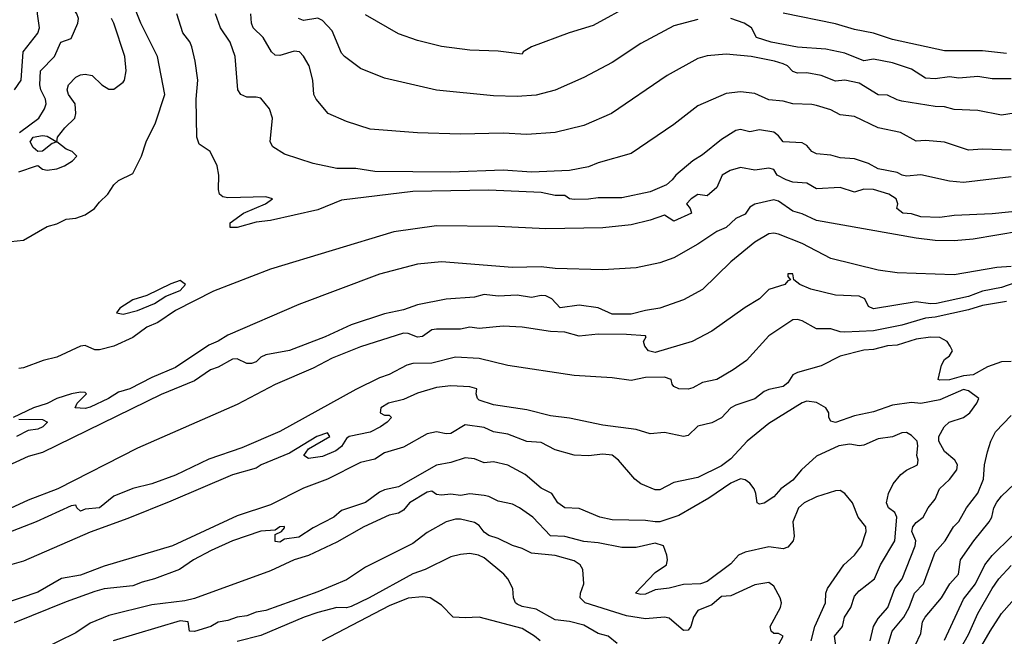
# Model space of a CAD drawing. Header units: metres. Extents: x -46681 to -43747, y -240911 to -237677.
# Tile 857 of 1056: x -44327 to -44223, y -239416 to -239351. Entities that reach past the tile are written whole.
import ezdxf

# ---------------------------------------------------------------- set-up
doc = ezdxf.new("R2010")
doc.units = ezdxf.units.M
doc.layers.add('CONTOUR_INDEX', color=1, linetype='Continuous')
doc.layers.add('CONTOUR_INTER', color=3, linetype='Continuous')

msp = doc.modelspace()

# ---------------------------------------------------------------- linework, layer by layer
at = {"layer": 'CONTOUR_INDEX'}
for points, elevation in [([(-44326.53, -239363.02), (-44324.49, -239361.52), (-44323.89, -239360.52), (-44323.73, -239360.02), (-44323.79, -239359.52), (-44324.27, -239358.52), (-44324.38, -239358.02), (-44324.3, -239356.52), (-44322.83, -239355.02), (-44322.17, -239353.52), (-44321.1, -239353.14), (-44320.39, -239351.52), (-44320.31, -239351.02), (-44320.47, -239350.52), (-44321.15, -239349.52), (-44321.43, -239348.02), (-44322.96, -239346.02), (-44323.39, -239345.02), (-44324.05, -239344.02), (-44324.62, -239342.52), (-44324.82, -239341.52), (-44326.1, -239338.72), (-44329.43, -239333.02)], 110), ([(-44219.1, -239360.58), (-44223.1, -239361.19), (-44225.6, -239360.72), (-44228.1, -239360.59), (-44229.1, -239360.33), (-44230.1, -239360.3), (-44233.6, -239359.71), (-44234.1, -239359.59), (-44235.1, -239359.08), (-44236.1, -239359.05), (-44238.1, -239357.82), (-44239.6, -239357.5), (-44240.6, -239357.63), (-44242.1, -239357.04), (-44243.6, -239356.75), (-44244.6, -239356.77), (-44245.1, -239356.6), (-44245.64, -239356.02), (-44246.1, -239355.78), (-44247.03, -239355.52), (-44249.46, -239355.02), (-44252.1, -239354.79), (-44254.1, -239354.97), (-44255.1, -239355.23), (-44258.33, -239357.02), (-44264.18, -239361.02), (-44267.1, -239362.3), (-44270.1, -239363.02), (-44273.1, -239363.24), (-44275.6, -239363.1), (-44280.1, -239363.2), (-44284.6, -239363.06), (-44289.6, -239362.66), (-44292.1, -239361.86), (-44294.01, -239361.02), (-44295.3, -239359.52), (-44295.54, -239359.02), (-44295.63, -239357.52), (-44296.03, -239356.02), (-44296.6, -239355), (-44297.05, -239354.52), (-44297.6, -239354.45), (-44299.1, -239354.92), (-44299.6, -239354.88), (-44300, -239354.52), (-44300.85, -239353.02), (-44301.92, -239352.02), (-44302.11, -239351.52), (-44302.15, -239350.52)], 115), ([(-44222.1, -239377.12), (-44223.6, -239377.22), (-44228.1, -239377.99), (-44234.1, -239377.81), (-44236.1, -239377.51), (-44241.1, -239376.28), (-44244.1, -239374.72), (-44246.6, -239373.72), (-44247.1, -239373.63), (-44247.6, -239373.7), (-44249.1, -239374.56), (-44251.6, -239376.64), (-44254.6, -239379.55), (-44256.6, -239380.65), (-44259.1, -239381.51), (-44260.6, -239381.75), (-44262.1, -239382.16), (-44264.1, -239382.14), (-44265.6, -239381.49), (-44267.6, -239381.18), (-44269.6, -239381.47), (-44270.48, -239380.52), (-44271.1, -239380.22), (-44271.6, -239380.18), (-44272.6, -239380.39), (-44274.1, -239380.16), (-44276.1, -239380.25), (-44277.6, -239380.07), (-44278.6, -239380.35), (-44281.6, -239380.57), (-44284.6, -239381.16), (-44286.1, -239381.68), (-44288.1, -239382.12), (-44291.6, -239383.25), (-44294.34, -239384.52), (-44298.1, -239385.96), (-44300.6, -239386.44), (-44301.1, -239386.68), (-44301.6, -239387.16), (-44302.1, -239387.35), (-44302.6, -239387.33), (-44303.6, -239386.84), (-44304.1, -239386.89), (-44305.6, -239387.74), (-44306.42, -239388.02), (-44308.1, -239389.17), (-44311.6, -239390.61), (-44324.1, -239396.69), (-44325.6, -239397.12), (-44329.1, -239398.71)], 110), ([(-44240.54, -239417.02), (-44240.68, -239416.02), (-44239.85, -239415.02), (-44239.63, -239414.02), (-44238.96, -239413.02), (-44238.6, -239411.84), (-44238.1, -239411.25), (-44236.47, -239410.02), (-44235.85, -239408.52), (-44234.34, -239406.02), (-44234.12, -239403.52), (-44234.36, -239403.02), (-44235, -239402.52), (-44235.23, -239402.02), (-44235.01, -239401.02), (-44234.53, -239400.02), (-44233.72, -239399.02), (-44233.1, -239398.56), (-44231.95, -239398.02), (-44231.89, -239397.52), (-44232.03, -239397.02), (-44231.92, -239396.02), (-44231.99, -239395.52), (-44232.6, -239394.9), (-44233.1, -239394.6), (-44233.6, -239394.65), (-44234.6, -239395.04), (-44236.1, -239395.25), (-44237.6, -239395.93), (-44238.1, -239396.01), (-44239.1, -239395.83), (-44240.24, -239396.02), (-44242.6, -239397.09), (-44244.17, -239398.52), (-44245.1, -239399.62), (-44246.35, -239400.52), (-44247.1, -239401.38), (-44248.1, -239402.04), (-44248.6, -239402.15), (-44248.85, -239402.02), (-44248.98, -239401.02), (-44249.17, -239400.52), (-44249.6, -239399.94), (-44250.1, -239399.59), (-44250.6, -239399.49), (-44251.6, -239399.95), (-44253.94, -239401.52), (-44257.1, -239403.33), (-44259.1, -239404.01), (-44259.6, -239404.01), (-44260.6, -239403.87), (-44264.1, -239403.8), (-44265.4, -239403.52), (-44267.6, -239402.6), (-44269.1, -239402.54), (-44269.84, -239402.02), (-44270.46, -239401.02), (-44271.6, -239400.45), (-44273.28, -239399.02), (-44275.1, -239398.05), (-44276.6, -239397.69), (-44277.6, -239397.78), (-44278.6, -239397.37), (-44279.6, -239397.27), (-44281.1, -239397.77), (-44282.6, -239398.04), (-44286.6, -239400.32), (-44288.1, -239400.65), (-44288.6, -239400.88), (-44290.1, -239401.96), (-44292.6, -239402.8), (-44293.41, -239403.52), (-44295.6, -239404.63), (-44297.1, -239405.63), (-44298.6, -239405.83), (-44299.1, -239406.14), (-44299.6, -239406.06), (-44299.6, -239405.34), (-44298.95, -239405.02), (-44298.6, -239404.64), (-44298.6, -239404.48), (-44299.1, -239404.52), (-44299.6, -239404.87), (-44301.1, -239405), (-44304.09, -239406.02), (-44306.35, -239407.02), (-44308.21, -239408.02), (-44309.68, -239409.02), (-44312.3, -239410.02), (-44313.6, -239410.34), (-44314.6, -239410.74), (-44317.6, -239411.07), (-44318.6, -239411.32), (-44321.6, -239412.41), (-44327.1, -239414.64)], 105), ([(-44227.83, -239418.02), (-44226.6, -239415.87), (-44225.6, -239413.65), (-44224.1, -239411.02), (-44223.4, -239410.02), (-44222.1, -239408.6)], 110)]:
    msp.add_lwpolyline(points, dxfattribs=dict(at, elevation=elevation))
at = {"layer": 'CONTOUR_INTER'}
for points, elevation in [([(-44327.05, -239358.52), (-44326.35, -239357.52), (-44326.14, -239354.52), (-44324.6, -239352.57), (-44324.43, -239352.02), (-44324.64, -239350.52), (-44324.63, -239349.52), (-44324.71, -239349.02), (-44325.27, -239348.02), (-44326.82, -239344.02)], 109), ([(-44328.1, -239374.58), (-44326.1, -239374.34), (-44323.6, -239372.91), (-44322.6, -239372.62), (-44321.6, -239372.13), (-44320.6, -239372.05), (-44319.6, -239371.69), (-44318.61, -239371.02), (-44318.1, -239370.34), (-44317.22, -239369.52), (-44316.6, -239368.52), (-44316.1, -239368.07), (-44314.6, -239367.35), (-44313.67, -239365.52), (-44313.17, -239364.02), (-44312.19, -239362.02), (-44311.23, -239359.02), (-44311.98, -239355.02), (-44313.75, -239351.52), (-44315.73, -239346.52)], 112), ([(-44262, -239349.52), (-44266.1, -239351.75), (-44268.64, -239352.52), (-44272.59, -239354.02), (-44273.5, -239354.52), (-44273.6, -239354.78), (-44276.1, -239354.46), (-44279.1, -239354.36), (-44282.1, -239353.98), (-44284.6, -239353.35), (-44286.6, -239352.63), (-44290.1, -239350.65)], 117), ([(-44222.1, -239367.69), (-44227.1, -239368.3), (-44228.6, -239368.13), (-44231.6, -239367.48), (-44233.1, -239367.62), (-44233.56, -239367.52), (-44234.1, -239367.25), (-44236.1, -239366.86), (-44237.1, -239366.3), (-44238.6, -239365.79), (-44240.1, -239365.69), (-44241.1, -239365.4), (-44242.6, -239365.27), (-44243.09, -239365.02), (-44243.6, -239364.4), (-44244.1, -239364.1), (-44246.1, -239364), (-44246.6, -239363.36), (-44247.1, -239362.99), (-44248.6, -239362.73), (-44249.6, -239362.95), (-44250.6, -239362.7), (-44251.1, -239362.8), (-44252.6, -239363.76), (-44254.6, -239365.38), (-44255.63, -239366.02), (-44257.41, -239367.52), (-44257.79, -239368.02), (-44258.39, -239368.52), (-44260.1, -239369.27), (-44263.1, -239369.9), (-44265.6, -239369.89), (-44266.6, -239370.05), (-44268.1, -239370.06), (-44268.6, -239370), (-44269.1, -239369.66), (-44270.1, -239369.64), (-44271.6, -239369.35), (-44277.1, -239369.09), (-44285.1, -239369.24), (-44292.6, -239370.14), (-44295.1, -239371.18), (-44300.1, -239372.3), (-44301.6, -239372.45), (-44303.6, -239373.03), (-44304.34, -239373.02), (-44304.34, -239372.52), (-44302.93, -239371.52), (-44300.63, -239370.52), (-44299.88, -239370.02), (-44300.6, -239369.78), (-44304.6, -239369.89), (-44305.1, -239369.78), (-44305.45, -239369.52), (-44305.57, -239369.02), (-44305.53, -239367.52), (-44305.72, -239366.52), (-44306.46, -239365.02), (-44307.6, -239364.24), (-44307.86, -239363.52), (-44307.91, -239359.52), (-44307.75, -239357.52), (-44308.02, -239355.52), (-44308.39, -239354.02), (-44308.6, -239353.47), (-44309.33, -239352.52), (-44309.96, -239350.52)], 113), ([(-44222.1, -239364.87), (-44225.1, -239364.76), (-44226.6, -239364.88), (-44229.1, -239364.05), (-44231.1, -239363.85), (-44232.1, -239363.92), (-44233.76, -239363.02), (-44236.1, -239362.53), (-44238.6, -239361.35), (-44240.1, -239361.17), (-44241.1, -239360.63), (-44242.6, -239360.19), (-44243.1, -239360.06), (-44245.1, -239360), (-44246.1, -239359.71), (-44247.6, -239359.59), (-44249.1, -239358.9), (-44250.6, -239358.74), (-44252.1, -239358.91), (-44255.1, -239360.22), (-44257.6, -239362.18), (-44262.1, -239365.25), (-44265.6, -239366.23), (-44266.6, -239366.62), (-44268.6, -239367.03), (-44272.6, -239367.19), (-44275.6, -239367), (-44281.1, -239367.19), (-44289.1, -239367.13), (-44291.1, -239366.8), (-44293.1, -239366.81), (-44295.6, -239366.28), (-44298.6, -239365.29), (-44299.86, -239364.52), (-44300.13, -239364.02), (-44299.88, -239361.52), (-44300.18, -239360.52), (-44301.1, -239359.42), (-44301.6, -239359.29), (-44302.6, -239359.29), (-44303.2, -239359.02), (-44303.54, -239358.52), (-44303.81, -239355.02), (-44304.35, -239353.52), (-44305.34, -239352.02), (-44305.89, -239350.52)], 114), ([(-44222.6, -239354.71), (-44225.1, -239354.42), (-44229.1, -239354.43), (-44234.6, -239353.23), (-44236.6, -239352.56), (-44238.6, -239352.19), (-44240.6, -239351.58), (-44246.1, -239350.47)], 117), ([(-44326.6, -239367.15), (-44324.73, -239366.52), (-44324.6, -239366.49), (-44324.1, -239366.88), (-44323.6, -239367), (-44322.6, -239366.83), (-44321.8, -239366.52), (-44320.95, -239366.02), (-44320.48, -239365.52), (-44320.97, -239365.02), (-44321.6, -239364.77), (-44322.59, -239364.02), (-44322.52, -239363.52), (-44321.74, -239362.52), (-44320.71, -239361.52), (-44320.58, -239361.02), (-44320.66, -239360.02), (-44321.36, -239359.02), (-44321.5, -239358.52), (-44321.36, -239358.02), (-44320.6, -239357.2), (-44320.1, -239356.96), (-44319.6, -239356.89), (-44318.86, -239357.02), (-44317.87, -239358.02), (-44317.1, -239358.45), (-44316.6, -239358.46), (-44315.6, -239357.74), (-44315.46, -239357.52), (-44315.29, -239356.52), (-44315.44, -239355.02), (-44316.59, -239351.52), (-44316.83, -239351.02)], 111), ([(-44255.1, -239351.13), (-44257.6, -239351.78), (-44261.1, -239353.64), (-44264.1, -239355.64), (-44267.1, -239357.24), (-44270.1, -239358.58), (-44272.1, -239359.1), (-44274.1, -239359.25), (-44276.6, -239359.18), (-44282.6, -239358.57), (-44288.1, -239357.29), (-44290.6, -239356.3), (-44292.29, -239355.02), (-44292.6, -239354.66), (-44293.6, -239352.32), (-44294.6, -239351.23), (-44295.1, -239350.98), (-44296.6, -239351.23), (-44297.14, -239351.02)], 116), ([(-44222.1, -239357.38), (-44224.1, -239357.39), (-44225.6, -239357.12), (-44227.6, -239357.31), (-44228.6, -239357.15), (-44230.1, -239357.39), (-44231.1, -239357.3), (-44232.6, -239356.34), (-44234.6, -239355.68), (-44236.6, -239355.32), (-44237.6, -239355.49), (-44239.6, -239354.67), (-44241.6, -239354.26), (-44244.6, -239354.04), (-44247.38, -239353.52), (-44248.91, -239353.02), (-44249.45, -239352.02), (-44250.2, -239351.52), (-44251.6, -239351.03)], 116), ([(-44325.1, -239363.52), (-44324.1, -239363.33), (-44323.6, -239363.41), (-44322.61, -239364.02), (-44323.1, -239364.19), (-44324.1, -239364.99), (-44324.6, -239365.01), (-44325.1, -239364.6), (-44325.41, -239364.02), (-44325.1, -239363.52)], 111), ([(-44218.6, -239371.01), (-44224.1, -239371.6), (-44228.1, -239371.76), (-44229.6, -239371.98), (-44231.6, -239371.89), (-44232.6, -239371.59), (-44233.49, -239371.52), (-44234.15, -239371.02), (-44234.04, -239370.52), (-44234.2, -239370.02), (-44234.99, -239369.52), (-44236.59, -239369.02), (-44237.6, -239369), (-44238.6, -239369.3), (-44240.1, -239368.8), (-44242.6, -239368.96), (-44243.6, -239368.37), (-44245.1, -239368.24), (-44245.8, -239368.02), (-44246.72, -239367.52), (-44247.1, -239366.93), (-44247.6, -239366.79), (-44249.1, -239366.97), (-44250.6, -239366.69), (-44251.67, -239367.02), (-44252.53, -239367.52), (-44253.1, -239368.81), (-44254.1, -239369.69), (-44255.1, -239369.55), (-44255.8, -239370.02), (-44256.28, -239370.52), (-44255.88, -239371.02), (-44255.76, -239371.52), (-44257.6, -239372.34), (-44258.6, -239371.73), (-44260.1, -239372.26), (-44262.1, -239372.75), (-44265.1, -239373.06), (-44271.1, -239373.15), (-44276.1, -239372.9), (-44282.6, -239372.85), (-44287.1, -239373.47), (-44300.1, -239377.4), (-44306.1, -239379.71), (-44310.1, -239381.77), (-44311.95, -239383.02), (-44313.1, -239383.53), (-44314.6, -239384.6), (-44316.6, -239385.51), (-44318.1, -239385.89), (-44318.6, -239385.9), (-44319.6, -239385.43), (-44320.1, -239385.51), (-44322.6, -239386.68), (-44324.04, -239387.02), (-44326.1, -239387.8), (-44326.6, -239387.87)], 112), ([(-44221.1, -239373.42), (-44226.1, -239374.26), (-44228.1, -239374.41), (-44230.1, -239374.38), (-44232.1, -239374.14), (-44242.6, -239372.27), (-44244.1, -239371.58), (-44245.1, -239371.31), (-44246.6, -239370.25), (-44247.1, -239370.1), (-44249.1, -239370.56), (-44249.6, -239370.87), (-44250.1, -239371.63), (-44251.1, -239372.08), (-44252.1, -239373.01), (-44253.1, -239373.43), (-44255.1, -239374.78), (-44257.6, -239376.22), (-44259.1, -239376.75), (-44261.6, -239377.28), (-44265.1, -239377.47), (-44270.1, -239377.33), (-44271.6, -239377.17), (-44274.6, -239377.22), (-44282.1, -239376.64), (-44284.6, -239376.88), (-44288.6, -239377.93), (-44297.1, -239381.12), (-44304.6, -239384.34), (-44305.6, -239384.98), (-44306.6, -239385.42), (-44310.1, -239387.75), (-44312.6, -239388.81), (-44314.92, -239390.02), (-44316.1, -239390.36), (-44317.14, -239391.02), (-44319.1, -239391.94), (-44319.6, -239392.06), (-44320.66, -239392.02), (-44320.45, -239391.52), (-44319.47, -239390.52), (-44319.6, -239390.4), (-44320.1, -239390.37), (-44321.06, -239390.52), (-44322.6, -239391.02), (-44323.6, -239391.55), (-44325.06, -239392.02), (-44327.18, -239393.02)], 111), ([(-44221.6, -239378.82), (-44223.1, -239379.34), (-44225.1, -239379.71), (-44226.6, -239380.3), (-44229.95, -239381.02), (-44230.6, -239381.06), (-44232.1, -239380.86), (-44236.6, -239381.58), (-44237.1, -239381.32), (-44237.52, -239380.52), (-44238.1, -239380.24), (-44240.6, -239380.13), (-44243.2, -239379.52), (-44244.34, -239379.02), (-44244.97, -239378.52), (-44245.1, -239377.91), (-44245.6, -239377.89), (-44245.6, -239378.19), (-44245.32, -239378.52), (-44245.6, -239378.63), (-44245.93, -239379.02), (-44247.6, -239379.55), (-44248.58, -239380.52), (-44250.1, -239381.43), (-44253.6, -239383.95), (-44255.68, -239385.02), (-44259.6, -239386.17), (-44260.29, -239386.02), (-44260.66, -239385.52), (-44260.8, -239385.02), (-44260.53, -239384.52), (-44260.6, -239384.44), (-44262.6, -239384.27), (-44265.6, -239384.25), (-44267.6, -239384.47), (-44269.1, -239384.04), (-44270.6, -239383.96), (-44273.6, -239383.5), (-44275.6, -239383.4), (-44278.1, -239383.66), (-44279.1, -239383.5), (-44280.1, -239383.72), (-44282.6, -239383.72), (-44283.1, -239383.81), (-44284.1, -239384.49), (-44284.6, -239384.58), (-44285.6, -239384.19), (-44286.1, -239384.15), (-44290.6, -239385.58), (-44293.6, -239386.78), (-44295.6, -239387.82), (-44299.6, -239389.54), (-44303.6, -239391.67), (-44314.1, -239396.25), (-44322.5, -239400.52), (-44325.6, -239401.73), (-44328.41, -239403.02)], 109), ([(-44310.6, -239378.96), (-44313.1, -239380.19), (-44314.6, -239380.64), (-44315.95, -239381.52), (-44316.3, -239382.02), (-44315.6, -239382.15), (-44314.1, -239381.77), (-44312.3, -239381.02), (-44311.1, -239380.25), (-44309.6, -239379.64), (-44309.04, -239379.02), (-44309.6, -239378.61), (-44310.6, -239378.96)], 112), ([(-44222.6, -239380.81), (-44225.1, -239381.22), (-44226.6, -239381.68), (-44230.1, -239382.46), (-44231.1, -239382.56), (-44233.6, -239383.29), (-44236.6, -239383.91), (-44239.6, -239384.03), (-44240.1, -239384), (-44241.1, -239383.69), (-44242.6, -239383.7), (-44244.1, -239382.84), (-44244.6, -239382.7), (-44245.1, -239382.73), (-44247.6, -239384.41), (-44249.97, -239387.02), (-44251.36, -239388.02), (-44253.1, -239389.02), (-44254.6, -239389.33), (-44255.6, -239389.91), (-44256.1, -239390.05), (-44257.1, -239389.99), (-44257.6, -239389.75), (-44257.8, -239389.52), (-44257.91, -239389.02), (-44258.6, -239388.78), (-44260.6, -239388.82), (-44262.1, -239389.14), (-44264.1, -239388.83), (-44268.1, -239388.61), (-44275.1, -239387.55), (-44278.1, -239386.81), (-44280.6, -239386.68), (-44283.1, -239387.29), (-44285.1, -239387.35), (-44285.74, -239387.52), (-44287.6, -239388.51), (-44288.6, -239388.83), (-44291.1, -239390.06), (-44299.1, -239394.48), (-44303.1, -239396.22), (-44306.6, -239397.42), (-44310.1, -239399.09), (-44312.6, -239400.01), (-44314.6, -239400.49), (-44316.6, -239401.31), (-44318.1, -239402.54), (-44319.6, -239402.67), (-44320.1, -239402.88), (-44320.49, -239402.52), (-44320.6, -239402.24), (-44321.1, -239402.32), (-44324.76, -239404.02), (-44328.6, -239405.46)], 108), ([(-44222.1, -239387.12), (-44223.1, -239387.17), (-44224.6, -239387.7), (-44226.1, -239388.54), (-44227.1, -239388.65), (-44228.6, -239389.04), (-44229.6, -239389.1), (-44229.77, -239389.02), (-44229.43, -239387.52), (-44229.1, -239386.91), (-44228.57, -239386.52), (-44228.28, -239386.02), (-44228.5, -239385.52), (-44228.84, -239385.02), (-44229.6, -239384.61), (-44230.6, -239384.56), (-44232.1, -239384.78), (-44234.1, -239385.41), (-44235.1, -239385.48), (-44236.6, -239385.88), (-44237.6, -239385.95), (-44240.1, -239386.56), (-44242.1, -239387.59), (-44244.6, -239388.3), (-44245.1, -239388.54), (-44245.6, -239389.38), (-44246.1, -239389.76), (-44247.6, -239390.06), (-44248.1, -239390.29), (-44249.1, -239391.07), (-44251.1, -239391.71), (-44251.6, -239392.02), (-44252.6, -239393.06), (-44253.6, -239393.57), (-44255.1, -239393.93), (-44256.1, -239394.9), (-44256.6, -239395.02), (-44258.6, -239394.59), (-44260.1, -239394.73), (-44261.6, -239394.3), (-44265.1, -239393.83), (-44268.6, -239393.08), (-44270.6, -239392.86), (-44273.1, -239392.21), (-44276.6, -239391.7), (-44278.1, -239391.18), (-44278.3, -239391.02), (-44278.45, -239390.52), (-44278.38, -239390.02), (-44279.1, -239389.78), (-44281.1, -239389.7), (-44282.6, -239389.87), (-44284.6, -239390.47), (-44286.1, -239391.11), (-44287.65, -239391.52), (-44288.48, -239392.02), (-44288.56, -239392.52), (-44288.1, -239392.77), (-44287.6, -239392.79), (-44287.34, -239393.02), (-44287.82, -239393.52), (-44288.52, -239394.02), (-44289.6, -239394.55), (-44291.79, -239395.02), (-44292.1, -239395.24), (-44292.6, -239396.08), (-44293.21, -239396.52), (-44294.6, -239397.12), (-44296.1, -239397.32), (-44296.58, -239397.02), (-44296.1, -239396.32), (-44293.84, -239395.02), (-44294.1, -239394.64), (-44295.22, -239395.02), (-44298.1, -239396.76), (-44301.09, -239398.02), (-44301.6, -239398.37), (-44304.1, -239399.04), (-44310.6, -239401.83), (-44315.1, -239403.65), (-44319.1, -239405.1), (-44326.1, -239408.16), (-44328.6, -239408.83)], 107), ([(-44236.95, -239416.52), (-44236.59, -239415.02), (-44236.1, -239414.17), (-44235.08, -239413.02), (-44234.35, -239411.02), (-44233.58, -239410.02), (-44232.19, -239406.52), (-44232.12, -239406.02), (-44232.55, -239405.02), (-44232.45, -239404.52), (-44232.1, -239404.06), (-44231.35, -239403.52), (-44230.82, -239402.52), (-44230.1, -239401.63), (-44229.64, -239400.52), (-44228.6, -239399.55), (-44227.83, -239398.52), (-44227.75, -239398.02), (-44228.01, -239397.52), (-44229.1, -239396.59), (-44229.7, -239395.52), (-44229.71, -239395.02), (-44229.14, -239394.02), (-44228.63, -239393.52), (-44227.11, -239393.02), (-44226.43, -239392.52), (-44225.71, -239391.52), (-44225.49, -239391.02), (-44226.6, -239390.23), (-44227.1, -239390.07), (-44229.6, -239391.17), (-44231.6, -239391.54), (-44232.6, -239391.44), (-44234.6, -239391.72), (-44236.6, -239392.44), (-44238.6, -239392.86), (-44240.6, -239393.53), (-44241.1, -239393.42), (-44241.3, -239393.02), (-44241.31, -239392.52), (-44241.6, -239392.02), (-44242.6, -239391.43), (-44243.6, -239391.3), (-44244.1, -239391.46), (-44247.6, -239393.66), (-44249.88, -239395.52), (-44251.6, -239397.36), (-44252.6, -239398.11), (-44255.1, -239399.33), (-44257.6, -239399.88), (-44259.1, -239400.64), (-44259.6, -239400.63), (-44261.1, -239400.01), (-44261.73, -239399.52), (-44263.45, -239397.52), (-44264.1, -239397), (-44265.1, -239396.89), (-44266.6, -239397.06), (-44268.1, -239396.98), (-44270.1, -239396.44), (-44271.6, -239395.66), (-44273.1, -239395.53), (-44275.1, -239394.79), (-44276.6, -239394.52), (-44277.6, -239394.06), (-44279.6, -239393.78), (-44281.1, -239394.69), (-44281.6, -239394.75), (-44282.6, -239394.54), (-44283.6, -239394.74), (-44286.1, -239396.13), (-44288.1, -239396.74), (-44289.1, -239397.42), (-44290.6, -239397.75), (-44294.09, -239399.52), (-44296.6, -239400.46), (-44300.1, -239402.2), (-44303.6, -239403.38), (-44310.4, -239406.52), (-44317.6, -239408.66), (-44320.1, -239409.62), (-44322.1, -239409.97), (-44324.6, -239411.41), (-44330.1, -239413.28)], 106), ([(-44326.6, -239393.2), (-44324.1, -239393.23), (-44323.57, -239393.52), (-44324.08, -239394.02), (-44324.6, -239394.26), (-44325.6, -239394.4), (-44326.85, -239395.02)], 111), ([(-44235.08, -239417.02), (-44234.61, -239415.52), (-44233.39, -239414.02), (-44232.83, -239413.02), (-44232.28, -239411.52), (-44231.33, -239410.52), (-44230.1, -239407.2), (-44229.06, -239406.02), (-44228.17, -239404.52), (-44227.6, -239403.97), (-44226.81, -239402.52), (-44225.6, -239400.99), (-44224.99, -239399.52), (-44224.91, -239398.02), (-44224.6, -239396.64), (-44224.25, -239395.52), (-44223.76, -239394.52), (-44222.1, -239392.82)], 107), ([(-44232.21, -239417.02), (-44231.6, -239415.76), (-44231.43, -239414.52), (-44231.14, -239414.02), (-44229.43, -239412.02), (-44228.54, -239410.52), (-44227.64, -239409.52), (-44227.42, -239408.02), (-44226.04, -239406.02), (-44224.42, -239404.02), (-44224.14, -239403.52), (-44223.92, -239402.52), (-44223.6, -239401.95), (-44223.1, -239401.29), (-44221.75, -239400.02)], 108), ([(-44243.17, -239416.52), (-44242.78, -239415.02), (-44241.66, -239412.52), (-44241.62, -239411.52), (-44241.42, -239411.02), (-44239.73, -239408.52), (-44238.59, -239407.52), (-44237.85, -239406.52), (-44237.35, -239405.02), (-44237.39, -239404.52), (-44238.22, -239403.52), (-44238.8, -239402.02), (-44239.6, -239401.02), (-44240.1, -239400.69), (-44240.6, -239400.75), (-44242.6, -239401.36), (-44243.9, -239402.02), (-44244.5, -239402.52), (-44245.07, -239404.02), (-44244.96, -239405.52), (-44245.06, -239406.02), (-44245.6, -239406.66), (-44246.1, -239406.86), (-44247.6, -239406.63), (-44250.1, -239407.18), (-44250.82, -239407.52), (-44251.6, -239408.41), (-44254.1, -239410.28), (-44254.82, -239410.52), (-44256.6, -239410.61), (-44258.1, -239410.98), (-44259.6, -239411.16), (-44260.6, -239411.6), (-44261.1, -239411.66), (-44261.64, -239411.52), (-44259.6, -239409.35), (-44258.38, -239408.52), (-44258.27, -239408.02), (-44258.35, -239407.52), (-44258.69, -239406.52), (-44259.6, -239406.26), (-44261.6, -239406.69), (-44263.1, -239406.72), (-44265.6, -239406.23), (-44267.1, -239406.08), (-44269.1, -239405.53), (-44270.6, -239405.49), (-44272.46, -239403.52), (-44273.88, -239402.52), (-44274.6, -239402.16), (-44276.1, -239401.82), (-44277.1, -239401.32), (-44277.6, -239401.23), (-44279.1, -239401.06), (-44280.1, -239401.23), (-44281.1, -239401.1), (-44282.1, -239401.18), (-44282.6, -239401.13), (-44283.1, -239400.79), (-44283.6, -239400.87), (-44285.46, -239402.02), (-44286.1, -239402.79), (-44286.6, -239403.09), (-44287.6, -239403.29), (-44290.25, -239404.52), (-44293.1, -239406.14), (-44296.1, -239407.54), (-44297.6, -239408.02), (-44300.1, -239409.17), (-44308.1, -239412.07), (-44309.1, -239412.32), (-44312.6, -239412.74), (-44317.1, -239413.85), (-44319.1, -239414.68), (-44320.6, -239415.69), (-44324.32, -239417.52)], 104), ([(-44248.01, -239419.52), (-44246.11, -239416.02), (-44246.6, -239415.75), (-44247.1, -239415.76), (-44247.38, -239415.52), (-44247.48, -239415.02), (-44246.37, -239413.02), (-44246.27, -239412.52), (-44246.41, -239412.02), (-44247.1, -239410.77), (-44247.6, -239410.39), (-44249.1, -239410.63), (-44251.6, -239411.78), (-44252.6, -239411.86), (-44253.6, -239412.75), (-44255.1, -239413.34), (-44255.54, -239414.02), (-44255.84, -239415.02), (-44256.1, -239415.42), (-44256.6, -239415.44), (-44258.1, -239414.13), (-44258.6, -239414.03), (-44260.6, -239414.2), (-44262.6, -239413.91), (-44266.95, -239412.52), (-44267.49, -239412.02), (-44267.45, -239411.52), (-44267.1, -239410.52), (-44267.2, -239409.02), (-44267.48, -239408.52), (-44268.1, -239408.1), (-44270.1, -239407.56), (-44272.6, -239407.3), (-44273.6, -239406.8), (-44274.6, -239406.51), (-44276.1, -239405.76), (-44277.1, -239405.45), (-44277.6, -239405.1), (-44278.1, -239404.4), (-44278.6, -239404.08), (-44280.1, -239403.73), (-44280.6, -239403.73), (-44281.6, -239404.02), (-44283.6, -239405.11), (-44285.1, -239406.3), (-44290.1, -239408.76), (-44292.1, -239410.11), (-44295.1, -239411.36), (-44300.6, -239413.33), (-44301.6, -239413.52), (-44302.6, -239413.89), (-44303.6, -239414.04), (-44304.6, -239414.4), (-44305.6, -239414.55), (-44306.39, -239415.02), (-44308.1, -239415.56), (-44308.62, -239415.52), (-44308.75, -239414.52), (-44309.6, -239414.41), (-44316.66, -239416.52)], 103), ([(-44229.1, -239416.45), (-44227.1, -239412.14), (-44225.84, -239410.52), (-44224.85, -239408.52), (-44224.1, -239407.55), (-44222.03, -239405.52)], 109), ([(-44263.6, -239416.81), (-44264.53, -239416.02), (-44265.6, -239415.76), (-44267.1, -239414.89), (-44268.6, -239414.51), (-44270.1, -239414.32), (-44272.1, -239413.2), (-44273.6, -239412.92), (-44274.1, -239412.68), (-44274.3, -239412.52), (-44274.49, -239412.02), (-44274.56, -239411.02), (-44275.09, -239410.02), (-44275.51, -239409.52), (-44277.6, -239407.78), (-44278.18, -239407.52), (-44279.1, -239407.35), (-44280.1, -239407.43), (-44281.1, -239407.69), (-44283.79, -239409.02), (-44285.1, -239409.47), (-44289.71, -239412.02), (-44291.6, -239412.91), (-44292.1, -239413.04), (-44293.1, -239413.03), (-44295.1, -239413.56), (-44296.54, -239414.02), (-44301.1, -239415.96), (-44303.6, -239416.59)], 102), ([(-44271.71, -239416.52), (-44272.28, -239416.02), (-44273.6, -239415.23), (-44278.1, -239414.04), (-44279.6, -239414.12), (-44280.86, -239414.02), (-44282.1, -239412.76), (-44283.26, -239412.02), (-44284.1, -239411.89), (-44285.6, -239412.05), (-44287.6, -239412.83), (-44294.65, -239416.52)], 101), ([(-44226.94, -239420.02), (-44224.32, -239415.52), (-44223.1, -239413.65), (-44221.2, -239411.52)], 111)]:
    msp.add_lwpolyline(points, dxfattribs=dict(at, elevation=elevation))

doc.saveas('drawing.dxf')
